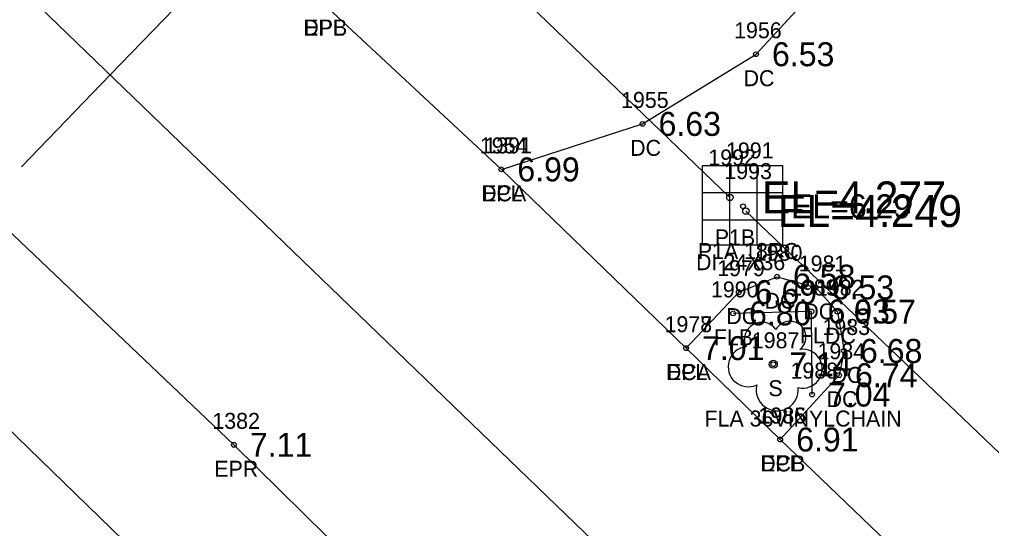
# Model space of a CAD drawing. Extents: x 2608598 to 2610682, y 641451 to 643526.
# Drawn here: x 2609158.2 to 2609219, y 643008.5 to 643040.3 of the extents above; entities that cross this region are included whole.
import ezdxf

# ---------------------------------------------------------------- set-up
doc = ezdxf.new("R2010")
doc.units = 0
for name, color, linetype in [('RD_EX_Conc', 7, 'Continuous'), ('RD_EX_Conc_txCode', 7, 'Continuous'), ('RD_EX_DR_Inlet', 7, 'Continuous'), ('RD_EX_DR_Inlet_txCode', 7, 'Continuous'), ('RD_EX_DR_Pipe', 7, 'Continuous'), ('RD_EX_DR_Pipe_txCode', 7, 'Continuous'), ('RD_EX_Driveway_txCode', 7, 'Continuous'), ('RD_EX_Fence_Other', 7, 'Continuous'), ('RD_EX_Fence_Other_txCode', 7, 'Continuous'), ('RD_EX_Road', 7, 'Continuous'), ('RD_EX_Road_txCode', 7, 'Continuous'), ('RD_EX_TX_Conc_ELEV', 7, 'Continuous'), ('RD_EX_TX_DR_Inlet_ELEV', 7, 'Continuous'), ('RD_EX_TX_Fence_Other_ELEV', 7, 'Continuous'), ('RD_EX_TX_Road_ELEV', 7, 'Continuous'), ('RD_EX_TX_VEG_ELEV', 7, 'Continuous'), ('RD_EX_VEG', 7, 'Continuous'), ('RD_EX_VEG_txCode', 7, 'Continuous'), ('RD_HC_Cl', 7, 'Continuous'), ('RD_HC_Data_Tic', 7, 'Continuous'), ('RD_SMD_Locator', 7, 'Continuous'), ('RD_TX_Pipe_ElevEX', 7, 'Continuous')]:
    doc.layers.add(name, color=color, linetype=linetype)

msp = doc.modelspace()

# ---------------------------------------------------------------- linework, layer by layer
at = {"layer": 'RD_EX_Conc'}
for points in [[(2609188.353, 643030.959), (2609197.19, 643033.807), (2609204.289, 643038.169), (2609210.325, 643044.729), (2609217.401, 643056.299), (2609224.764, 643065.492)], [(2609199.912, 643019.764), (2609203.21, 643023.272), (2609205.604, 643024.238), (2609208.029, 643023.565), (2609209.389, 643022.047), (2609209.796, 643019.588), (2609209.488, 643018.07), (2609205.803, 643014.044)]]:
    msp.add_lwpolyline(points, dxfattribs=at)
at = {"layer": 'RD_EX_DR_Inlet'}
for p, q in [((2609202.637, 643031.205), (2609202.637, 643026.205)), ((2609204.337, 643031.205), (2609204.337, 643026.205)), ((2609200.937, 643029.505), (2609205.937, 643029.505)), ((2609200.937, 643027.805), (2609205.937, 643027.805))]:
    msp.add_line(p, q, dxfattribs=at)
msp.add_lwpolyline([(2609200.937, 643026.205), (2609200.937, 643031.205), (2609205.937, 643031.205), (2609205.937, 643026.205)], close=True, dxfattribs=at)
at = {"layer": 'RD_EX_DR_Pipe'}
for p, q in [((2609069.044, 643157.849), (2609202.653, 643029.203)), ((2609203.654, 643028.348), (2609288.917, 642946.876))]:
    msp.add_line(p, q, dxfattribs=at)
msp.add_lwpolyline([(2609067.894, 643101.844), (2609174.278, 642998.399), (2609174.637, 642998.15), (2609264.347, 642914.358)], dxfattribs=at)
at = {"layer": 'RD_EX_Fence_Other'}
msp.add_lwpolyline([(2609207.797, 643016.856), (2609207.766, 643022.061), (2609202.853, 643021.942)], dxfattribs=at)
at = {"layer": 'RD_EX_Road'}
for points in [[(2608806.889, 643364.989), (2608810.184, 643361.1), (2608820.754, 643351.249), (2608881.81, 643292.235), (2608917.833, 643257.495), (2608933.208, 643242.709), (2608954.068, 643222.833), (2609026.064, 643154.189), (2609039.601, 643139.963), (2609073.879, 643106.954), (2609100.48, 643081.888), (2609124.194, 643058.866), (2609171.612, 643013.711), (2609183.195, 643002.284), (2609197.913, 642988.365), (2609247.586, 642940.954), (2609328.02, 642863.599), (2609402.609, 642790.299), (2609474.235, 642720.69), (2609483.838, 642711.579), (2609495.782, 642699.917), (2609509.808, 642686.45)], [(2609042.495, 643170.94), (2609058.512, 643155.458), (2609096.06, 643119.372), (2609116.51, 643099.11), (2609162.396, 643055.351), (2609177.209, 643041.342), (2609188.353, 643030.959), (2609199.912, 643019.764), (2609205.803, 643014.044), (2609217.132, 643003.172), (2609235.835, 642983.899), (2609237.032, 642983.51), (2609256.803, 642965.042), (2609258.491, 642962.514), (2609263.653, 642957.664), (2609344.713, 642879.888)]]:
    msp.add_lwpolyline(points, dxfattribs=at)
at = {"layer": 'RD_EX_VEG'}
msp.add_circle((2609205.372, 643018.756), 0.25, dxfattribs=at)
for centre, radius, start, end in [((2609204.651, 643020.303), 1.084, 34.97629, 204.75602), ((2609206.417, 643020.458), 0.995, 308.76261, 152.04674), ((2609203.808, 643018.6), 1.257, 96.45179, 294.73401), ((2609207.212, 643018.477), 1.218, 256.56668, 98.10463), ((2609205.618, 643017.16), 1.318, 166.88266, 5.75893)]:
    msp.add_arc(centre, radius, start, end, dxfattribs=at)
at = {"layer": 'RD_HC_Cl'}
msp.add_line((2608814.812, 643373.733), (2610092.394, 642140.787), dxfattribs=at)
at = {"layer": 'RD_HC_Data_Tic'}
for q in [(2609169.421, 643042.631), (2609158.31, 643031.118)]:
    msp.add_line((2609163.866, 643036.874), q, dxfattribs=at)
at = {"layer": 'RD_SMD_Locator'}
for centre, radius in [((2609204.289, 643038.169), 0.15), ((2609197.19, 643033.807), 0.15), ((2609188.353, 643030.959), 0.15), ((2609188.353, 643030.959), 0.15), ((2609202.653, 643029.203), 0.2), ((2609203.475, 643028.647), 0.15), ((2609203.654, 643028.348), 0.2), ((2609205.604, 643024.238), 0.15), ((2609208.029, 643023.565), 0.15), ((2609203.21, 643023.272), 0.15), ((2609202.853, 643021.942), 0.15), ((2609207.766, 643022.061), 0.15), ((2609209.389, 643022.047), 0.15), ((2609199.912, 643019.764), 0.15), ((2609199.912, 643019.764), 0.15), ((2609209.796, 643019.588), 0.15), ((2609205.372, 643018.756), 0.15), ((2609209.488, 643018.07), 0.15), ((2609207.797, 643016.856), 0.15), ((2609171.612, 643013.711), 0.15), ((2609205.803, 643014.044), 0.15), ((2609205.803, 643014.044), 0.15)]:
    msp.add_circle(centre, radius, dxfattribs=at)

# ---------------------------------------------------------------- texts
at = {"layer": 'RD_EX_Conc_txCode'}
for s, p in [('1956', (2609202.919, 643039.169)), ('DC', (2609203.51, 643036.169)), ('1955', (2609195.844, 643034.807)), ('1954', (2609187.006, 643031.959)), ('DC', (2609196.411, 643031.807)), ('DCA', (2609187.085, 643028.959)), ('1980', (2609204.218, 643025.238)), ('1981', (2609206.966, 643024.565)), ('1979', (2609201.863, 643024.272)), ('1982', (2609208.042, 643023.047)), ('DC', (2609204.824, 643022.238)), ('DC', (2609207.249, 643021.565)), ('1978', (2609198.566, 643020.764)), ('DC', (2609202.43, 643021.272)), ('1983', (2609208.45, 643020.588)), ('DC', (2609208.609, 643020.047)), ('1984', (2609208.141, 643019.07)), ('DCA', (2609198.645, 643017.764)), ('DC', (2609209.017, 643017.588)), ('DC', (2609208.708, 643016.07)), ('1985', (2609204.457, 643015.044)), ('DCB', (2609204.551, 643012.044))]:
    msp.add_text(s, height=1, dxfattribs=at).set_placement(p)
at = {"layer": 'RD_EX_DR_Inlet_txCode'}
for s, p in [('1991', (2609202.412, 643031.647)), ('DI 24X36', (2609200.538, 643024.647))]:
    msp.add_text(s, height=1, dxfattribs=at).set_placement(p)
at = {"layer": 'RD_EX_DR_Pipe_txCode'}
for s, p in [('1992', (2609201.306, 643031.203)), ('1993', (2609202.308, 643030.348)), ('P1B', (2609201.708, 643026.203)), ('P1A 18RC', (2609200.646, 643025.348))]:
    msp.add_text(s, height=1, dxfattribs=at).set_placement(p)
at = {"layer": 'RD_EX_Driveway_txCode'}
msp.add_text('DPB', height=1, dxfattribs=at).set_placement((2609175.957, 643039.342))
at = {"layer": 'RD_EX_Fence_Other_txCode'}
for s, p in [('1990', (2609201.468, 643022.942)), ('1989', (2609206.419, 643023.061)), ('FLB', (2609201.649, 643019.942)), ('FL', (2609207.033, 643020.061)), ('1988', (2609206.45, 643017.856)), ('FLA 36VINYLCHAIN', (2609201.065, 643014.856))]:
    msp.add_text(s, height=1, dxfattribs=at).set_placement(p)
at = {"layer": 'RD_EX_Road_txCode'}
for s, p in [('EPL', (2609176.004, 643039.342)), ('1391', (2609187.29, 643031.959)), ('EPL', (2609187.148, 643028.959)), ('1977', (2609198.566, 643020.764)), ('EPL', (2609198.708, 643017.764)), ('1382', (2609170.265, 643014.711)), ('1986', (2609204.433, 643015.044)), ('EPR', (2609170.383, 643011.711)), ('EPL', (2609204.599, 643012.044))]:
    msp.add_text(s, height=1, dxfattribs=at).set_placement(p)
at = {"layer": 'RD_EX_TX_Conc_ELEV'}
for s, p in [('6.53', (2609205.289, 643037.419)), ('6.63', (2609198.19, 643033.057)), ('6.99', (2609189.353, 643030.209)), ('6.58', (2609206.604, 643023.488)), ('6.53', (2609209.029, 643022.815)), ('6.69', (2609204.21, 643022.522)), ('6.57', (2609210.389, 643021.297)), ('7.01', (2609200.912, 643019.014)), ('6.68', (2609210.796, 643018.838)), ('6.74', (2609210.488, 643017.32)), ('6.91', (2609206.803, 643013.294))]:
    msp.add_text(s, height=1.5, dxfattribs=at).set_placement(p)
at = {"layer": 'RD_EX_TX_DR_Inlet_ELEV'}
msp.add_text('EL=6.29', height=1.5, dxfattribs=at).set_placement((2609206.475, 643027.897))
at = {"layer": 'RD_EX_TX_Fence_Other_ELEV'}
for s, p in [('6.80', (2609203.853, 643021.192)), ('6.93', (2609208.766, 643021.311)), ('7.04', (2609208.797, 643016.106))]:
    msp.add_text(s, height=1.5, dxfattribs=at).set_placement(p)
at = {"layer": 'RD_EX_TX_Road_ELEV'}
for s, p in [('6.99', (2609189.353, 643030.209)), ('7.01', (2609200.912, 643019.014)), ('7.11', (2609172.612, 643012.961)), ('6.91', (2609206.803, 643013.294))]:
    msp.add_text(s, height=1.5, dxfattribs=at).set_placement(p)
at = {"layer": 'RD_EX_TX_VEG_ELEV'}
msp.add_text('7.14', height=1.5, dxfattribs=at).set_placement((2609206.372, 643018.006))
at = {"layer": 'RD_EX_VEG_txCode'}
for s, p in [('1987', (2609204.026, 643019.756)), ('S', (2609205.065, 643016.756))]:
    msp.add_text(s, height=1, dxfattribs=at).set_placement(p)
at = {"layer": 'RD_TX_Pipe_ElevEX'}
for s, p in [('EL=4.277', (2609204.653, 643028.203)), ('EL=4.249', (2609205.654, 643027.348))]:
    msp.add_text(s, height=2, dxfattribs=at).set_placement(p)

doc.saveas('drawing.dxf')
